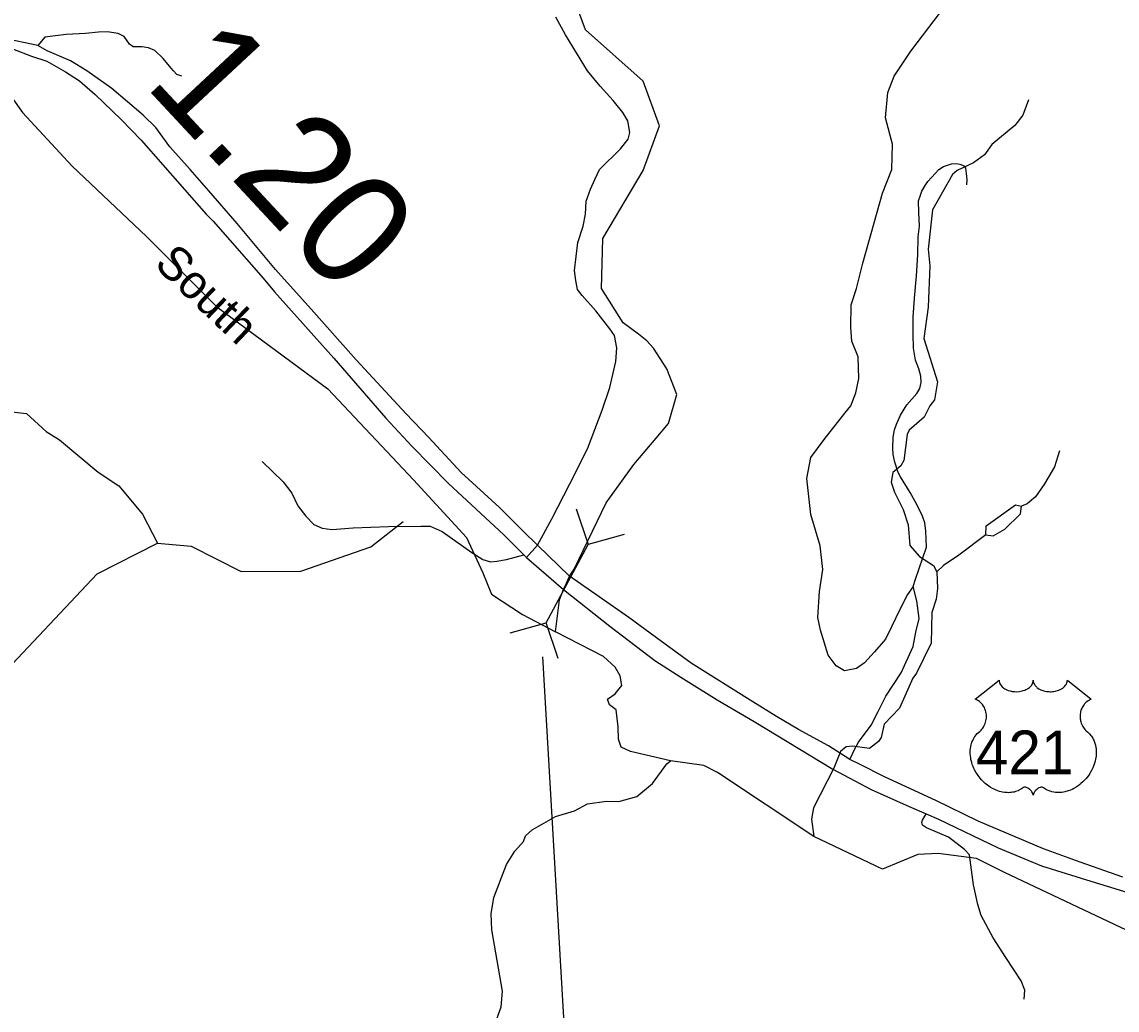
# Model space of a CAD drawing. Extents: x 1248089 to 1457196, y 820910 to 988753.
# Drawn here: x 1281298 to 1286180, y 897474 to 901879 of the extents above; entities that cross this region are included whole.
import ezdxf

# ---------------------------------------------------------------- set-up
doc = ezdxf.new("R2010")
doc.units = 0
for name, color, linetype in [('Exist Hydrographic Creek Single Shore', 7, 'Continuous'), ('Exist Hydrographic Misc Water Feature', 7, 'Continuous'), ('Exist Road Non-System Type 51', 7, 'Continuous'), ('Exist Road Primary US Divided Attributed', 7, 'Continuous'), ('Exist Road Primary US Mileage Hundredths English Label', 7, 'Continuous'), ('Exist Road Primary US Shield Number Label', 7, 'Continuous'), ('Exist Road Primary US Structure Culvert CELL', 7, 'Continuous'), ('Exist Road Primary US Structure Culvert Number Label', 7, 'Continuous'), ('Exist Road Secondary Type 51 Attributed', 7, 'Continuous'), ('Prop Horizontal Alignment Direction Label', 7, 'Continuous'), ('Scratch_Level_4', 7, 'Continuous')]:
    doc.layers.add(name, color=color, linetype=linetype)

msp = doc.modelspace()

# ---------------------------------------------------------------- linework, layer by layer
at = {"layer": 'Exist Hydrographic Creek Single Shore'}
for points in [[(1283676.9, 899160), (1283695.3, 899302.6), (1283712.2, 899349.7), (1283726.1, 899377.8), (1283739.2, 899408.7), (1283759.6, 899439.8), (1283902.4, 899735.6), (1284026.1, 899906.8), (1284125.2, 900023.2), (1284180.1, 900089.7), (1284217.7, 900218.4), (1284172.9, 900332.6), (1284113.6, 900425.1), (1284084.7, 900457), (1284047.1, 900487.3), (1283978.2, 900538), (1283882.2, 900690.9), (1283888.2, 900914.1), (1284067.8, 901217.7), (1284140.1, 901416.5), (1284067.8, 901615.2), (1283810.2, 901844.7), (1283756.1, 901993.5)], [(1281213.1, 901599.2), (1281301.3, 901474.9), (1281521.8, 901237), (1281853.7, 900922.5), (1282167.4, 900608.8), (1282661.9, 900244.4), (1283043.6, 899838.1), (1283280, 899581.5), (1283352.3, 899423.9), (1283391.4, 899328.4), (1283529.5, 899238.1), (1283676.9, 899160)], [(1286222.3, 897830.6), (1285678.3, 898087.7), (1285553.3, 898150.1), (1285382.6, 898172), (1285292.1, 898167.6), (1285134.5, 898101.9), (1284828.2, 898248.4), (1284399.2, 898533.2), (1284338.4, 898565), (1284189.9, 898584.6), (1284011.5, 898627.1), (1283969.7, 898646), (1283958.2, 898682.1), (1283956.7, 898737.1), (1283946.6, 898812.2), (1283917.7, 898835.4), (1283909, 898860), (1283942.3, 898884.5), (1283972.6, 898920.7), (1283965.4, 898964.1), (1283942.3, 899003.1), (1283890.2, 899050.8), (1283676.9, 899160)]]:
    msp.add_lwpolyline(points, dxfattribs=at)
at = {"layer": 'Exist Hydrographic Misc Water Feature'}
for points in [[(1285785.3, 901531.8), (1285759.7, 901464.2), (1285724.5, 901417.3), (1285622.3, 901333.2), (1285589.2, 901286.2), (1285540.3, 901251.1), (1285467.4, 901217.2), (1285446.9, 901199.6), (1285357.1, 901041.4), (1285338.7, 900866.1), (1285344.9, 900792.2), (1285338.4, 900607.6), (1285319, 900468.5), (1285380.3, 900274.4), (1285366.3, 900195.1), (1285345.6, 900167.6), (1285320.4, 900118), (1285252.9, 900059.4), (1285244.4, 900039.9), (1285229.5, 899923.7), (1285216.9, 899900.1), (1285180.2, 899871.3), (1285173.2, 899827.1), (1285188, 899782.5), (1285226.2, 899706.2), (1285248.5, 899637.7), (1285256.3, 899544.7), (1285299.2, 899496.3), (1285362.2, 899456.5), (1285377.5, 899428.3)], [(1281226.1, 900144.2), (1281318, 900134.1), (1281405.9, 900053.7), (1281465.1, 900016.3), (1281637.7, 899871.7), (1281730.3, 899811.6), (1281835.3, 899684.7), (1281902.2, 899555.4)], [(1285923.1, 899967.2), (1285901.3, 899895.5), (1285857.5, 899820.8), (1285816, 899761.7), (1285779.3, 899730.4), (1285755, 899721.1)], [(1285595.8, 899592.9), (1285596.7, 899633.1), (1285727, 899725.8), (1285755, 899721.1)], [(1285595.8, 899592.9), (1285627.7, 899588.2), (1285680.4, 899618.3), (1285750.2, 899686.7), (1285755, 899721.1)], [(1280203.2, 896543), (1280232.2, 896703.2), (1280253.1, 897244.5), (1280129.2, 897614.7), (1280134.2, 897798.4), (1280216.1, 898111.9), (1280304.2, 898261.1), (1280500.1, 898447.6), (1281136.2, 898891.1), (1281633.1, 899419.6), (1281902.2, 899555.4), (1282053.2, 899542.5), (1282275.2, 899429.7), (1282542.2, 899430.9), (1282853.2, 899539.6), (1282998.2, 899651.6)], [(1285595.8, 899592.9), (1285475.4, 899501.8), (1285406.2, 899455.6), (1285377.5, 899428.3)], [(1285377.5, 899428.3), (1285379.7, 899353.5), (1285374.5, 899306), (1285355.1, 899246.5), (1285351.8, 899110.3), (1285286.3, 898976.2), (1285269.8, 898954.4), (1285210.5, 898819.4), (1285142.7, 898749.3), (1285129.2, 898689.7), (1285116.8, 898671.9), (1285076.1, 898640.7), (1285000.2, 898650.4), (1284972.1, 898647.7), (1284947.6, 898627.6), (1284917.7, 898552.8), (1284827.2, 898376.4), (1284818, 898325), (1284828.2, 898248.4)], [(1283363.7, 897289.7), (1283434.6, 897488.5), (1283440.3, 897558.1), (1283393, 897831.5), (1283390.7, 897903.8), (1283402.5, 897975.8), (1283458.2, 898122.4), (1283495.6, 898183.2), (1283534.7, 898225.9), (1283543.3, 898250.3), (1283572.1, 898277.7), (1283677.5, 898337.2), (1283762.2, 898362.5), (1283819.1, 898393.4), (1283903.5, 898405.7), (1283959.5, 898403.7), (1284039.9, 898425.9), (1284109.5, 898484.4), (1284173.7, 898572.6), (1284189.9, 898584.6)]]:
    msp.add_lwpolyline(points, dxfattribs=at)
at = {"layer": 'Exist Road Non-System Type 51'}
msp.add_line((1283496.3, 899493.3), (1283535.5, 899503.7), dxfattribs=at)
for points in [[(1285272, 899362.3), (1285246.1, 899327.3), (1285210, 899257.6), (1285176.4, 899185.2), (1285148, 899128.3), (1285098.9, 899071.5), (1285055, 899022.4), (1285018.9, 898996.5), (1284964.7, 898986.2), (1284928.5, 899009.5), (1284892.3, 899056), (1284858.8, 899167.1), (1284845.9, 899224), (1284853.6, 899340.3), (1284869.1, 899438.5), (1284856.2, 899544.4), (1284814.9, 899684), (1284796.8, 899844.2), (1284814.9, 899937.3), (1284874.3, 900017.4), (1284967.2, 900135), (1284993.1, 900168.6), (1285016.3, 900225.4), (1285029.2, 900290), (1285026.6, 900385.7), (1284998.2, 900455.5), (1284993.1, 900517.5), (1284995.6, 900618.3), (1285018.9, 900690.6), (1285047.3, 900804.3), (1285135, 901115.5), (1285176.3, 901221.4), (1285178.9, 901335.1), (1285147.9, 901451.4), (1285158.2, 901565.2), (1285186.6, 901637.5), (1285261.5, 901748.6), (1285393, 901922.9)], [(1282011.3, 901638.2), (1281989.4, 901644.3), (1281973.8, 901660.9), (1281962.9, 901673.1), (1281928.5, 901717), (1281891, 901751.8), (1281862.9, 901763.9), (1281833.3, 901768.5), (1281794.2, 901768.5), (1281777, 901780.6), (1281753.6, 901813.9), (1281727, 901827.5), (1281677.4, 901834.7), (1281639.9, 901833.2), (1281581.4, 901827.5), (1281494.8, 901822.7), (1281400.5, 901812), (1281369.6, 901774.5)], [(1285011.1, 898639.1), (1285027.3, 898668.2), (1285084.6, 898744.2), (1285115.9, 898804.8), (1285149, 898872.9), (1285217.2, 898977.6), (1285272, 899095.7), (1285283.1, 899158.7), (1285298.4, 899220.4), (1285287.7, 899298.6), (1285272, 899362.3), (1285281.4, 899395.6), (1285330.4, 899537.6), (1285327.9, 899609.7), (1285322.6, 899645.9), (1285313.2, 899676.1), (1285288.2, 899728.6), (1285257.3, 899781.2), (1285214.7, 899852.1), (1285205, 899870.3), (1285189.9, 899916.7), (1285182.6, 899950.8), (1285181.2, 899978.9), (1285182.2, 900028.9), (1285188.8, 900060.8), (1285197.4, 900086.6), (1285214.2, 900126.3), (1285243.1, 900171.8), (1285265.6, 900197.3), (1285288.1, 900222.9), (1285300.6, 900244.7), (1285307.1, 900272.5), (1285305.7, 900300.6), (1285296.3, 900332.8), (1285281.1, 900371.1), (1285272.2, 900425.3), (1285271.4, 900487.4), (1285270.9, 900563.4), (1285276.6, 900647.4), (1285286.6, 900747.2), (1285292.5, 900841.2), (1285294.1, 900921.2), (1285299.1, 900969.1), (1285296.3, 901029.2), (1285295.3, 901081.3), (1285301.8, 901103.2), (1285310.2, 901125), (1285324.7, 901150.7), (1285337.1, 901168.5), (1285386.2, 901221.5), (1285406.5, 901235.1), (1285442.7, 901246.4), (1285462.8, 901248), (1285478.7, 901245.7), (1285490.6, 901241.5), (1285496.6, 901237.3), (1285504.4, 901227.2), (1285507.9, 901203.1), (1285511.3, 901175), (1285508.9, 901153)], [(1282368.9, 899919.7), (1282462.6, 899828.8), (1282501.6, 899778.8), (1282528.2, 899722.8), (1282564.1, 899675.8), (1282600, 899639.5), (1282635.9, 899622.8), (1282681.2, 899616.7), (1282774.9, 899623.6), (1282932.7, 899629.6), (1283076.3, 899631.1), (1283118.5, 899631.1), (1283171.6, 899608.4), (1283304.3, 899513.7), (1283352.8, 899483.4), (1283387.1, 899472.8), (1283415.2, 899475.9), (1283458.9, 899483.4), (1283496.3, 899493.3)], [(1284989.4, 898590.5), (1285010.7, 898638.5), (1285011.1, 898639.1)], [(1285309.5, 898311), (1285312.6, 898320.1), (1285329.7, 898348.7)], [(1285765.5, 897523.3), (1285768.6, 897562.7), (1285753, 897605.1), (1285684.3, 897708.1), (1285628.1, 897796), (1285575, 897895.9), (1285559.4, 897944.4), (1285540.6, 898032.3), (1285521.9, 898165.6), (1285500, 898189.8), (1285428.2, 898244.3), (1285331.4, 898286.8), (1285312.6, 898298.9), (1285309.5, 898311)]]:
    msp.add_lwpolyline(points, dxfattribs=at)
at = {"layer": 'Exist Road Primary US Divided Attributed'}
for points in [[(1283596.7, 899546.8), (1283532.3, 899609.2), (1283427.7, 899715.2), (1283256.7, 899870.7), (1283112.3, 900026.5), (1283010.7, 900132.5), (1282787.7, 900372.7), (1282587.5, 900599.1), (1282428.3, 900776.3), (1282258, 900980), (1282131.5, 901126.2), (1282048.8, 901220.9), (1281958.2, 901322.4), (1281895.7, 901408.7), (1281837.9, 901463.3), (1281699, 901582.2), (1281588.1, 901660.9), (1281514.7, 901706.4), (1281410, 901750.9), (1281369.6, 901774.5), (1281305.4, 901787.4), (1281077.4, 901835.9), (1280904.1, 901867.7), (1280747.9, 901873.8)], [(1280747.9, 901873.8), (1280941.5, 901830.6), (1281116.5, 901797.3), (1281255.4, 901759.4), (1281341.3, 901726.1), (1281409.3, 901703.9), (1281492.8, 901657.1), (1281555.3, 901616.2), (1281624, 901555.7), (1281741.1, 901445.1), (1281830.1, 901351.9), (1282119.7, 901022.1), (1282150.3, 900990.6), (1282373.6, 900736.9), (1282423.6, 900676.3), (1282689, 900380.2), (1282920.2, 900112.8), (1283035.7, 899988.6), (1283199.7, 899821.2), (1283446.4, 899592.5), (1283547.1, 899491.8)], [(1286205.9, 898067.1), (1286015.4, 898133.8), (1285853, 898192.8), (1285561.7, 898316.6), (1285372, 898407.9), (1285143.6, 898514.7), (1285034.9, 898568.3), (1284989.4, 898590.5), (1284894.1, 898651.8), (1284759.8, 898724.5), (1284662.2, 898782.9), (1284556.8, 898848.7), (1284281.9, 899021.4), (1284127.3, 899133.6), (1284003.5, 899224.3), (1283739.2, 899408.7), (1283596.7, 899546.8)], [(1283547.1, 899491.8), (1283712.2, 899349.7), (1283919.6, 899185), (1284119.5, 899032), (1284235.9, 898958.9), (1284398.2, 898857.1), (1284563.2, 898760.9), (1284912.9, 898548.8), (1285084.6, 898457.9), (1285253.3, 898382.2), (1285329.7, 898348.7), (1285384.5, 898324.6), (1285650, 898197.4), (1285843.6, 898117.1), (1286063.3, 898049.3), (1286282, 897982.7)]]:
    msp.add_lwpolyline(points, dxfattribs=at)
at = {"layer": 'Exist Road Primary US Structure Culvert CELL'}
for p, q in [((1283769, 899708.2), (1283822, 899550.3)), ((1283982.6, 899594.7), (1283822, 899550.3)), ((1283635.8, 899200), (1283822, 899550.3)), ((1283475.2, 899155.6), (1283635.8, 899200)), ((1283688.8, 899042.1), (1283635.8, 899200))]:
    msp.add_line(p, q, dxfattribs=at)
at = {"layer": 'Exist Road Primary US Structure Culvert Number Label'}
msp.add_line((1283618.8, 899049.4), (1283808.5, 895769.9), dxfattribs=at)
at = {"layer": 'Exist Road Secondary Type 51 Attributed'}
for points in [[(1283596.7, 899546.8), (1283660.7, 899663.4), (1283740.4, 899820.6), (1283819.7, 899976.6), (1283885, 900148.2), (1283918.8, 900249.7), (1283945.3, 900365.8), (1283950.2, 900426.2), (1283940.5, 900481.8), (1283918.8, 900510.8), (1283856.3, 900591.7), (1283796, 900659.3), (1283774.2, 900685.9), (1283767, 900727), (1283762.1, 900770.5), (1283776.6, 900896.3), (1283800.8, 900968.8), (1283810.4, 901022), (1283812.9, 901080), (1283832.2, 901133.2), (1283851.5, 901176.7), (1283873.1, 901221.4), (1283967.3, 901313.2), (1284001.1, 901356.8), (1284008.3, 901385.8), (1283998.7, 901439), (1283976.9, 901475.2), (1283933.5, 901528.4), (1283875.5, 901593.7), (1283819.9, 901661.4), (1283721.3, 901822.5), (1283677.8, 901899.9)], [(1283547.1, 899491.8), (1283596.7, 899546.8)]]:
    msp.add_lwpolyline(points, dxfattribs=at)
at = {"layer": 'Prop Horizontal Alignment Direction Label'}
msp.add_lwpolyline([(1285654.5, 898944.3), (1285654.8, 898939.9), (1285655.9, 898934.6), (1285656.7, 898931.9), (1285659.1, 898926.8), (1285663.2, 898920.7), (1285668.8, 898914.7), (1285675.1, 898909.5), (1285679.4, 898906.8), (1285686.6, 898902.9), (1285694.9, 898899.4), (1285704, 898896.8), (1285713.4, 898894.9), (1285723.6, 898893.8), (1285733.7, 898893.6), (1285744.6, 898894.4), (1285756.7, 898896.7), (1285762.3, 898898.2), (1285768.5, 898900.3), (1285774.3, 898902.7), (1285780.6, 898906.1), (1285785.7, 898909.3), (1285789.7, 898912.2), (1285795.3, 898917.6), (1285799.8, 898923.2), (1285801.7, 898926.4), (1285803.3, 898929.4), (1285805.5, 898935.8), (1285806.2, 898938.6), (1285806.6, 898944.5), (1285807, 898939.5), (1285807.5, 898936.5), (1285808.3, 898933.5), (1285809.6, 898930.2), (1285811.8, 898925.7), (1285814.3, 898922), (1285819.1, 898916.4), (1285822, 898913.6), (1285824.7, 898911.4), (1285831.9, 898906.4), (1285840.4, 898902.2), (1285844.5, 898900.4), (1285848.8, 898898.8), (1285854.2, 898897.2), (1285859.8, 898895.9), (1285865.3, 898895), (1285870.9, 898894.1), (1285876.7, 898893.7), (1285881.4, 898893.6), (1285887.2, 898893.6), (1285892.5, 898894), (1285898, 898894.6), (1285904, 898895.6), (1285908.9, 898896.7), (1285915.3, 898898.3), (1285921, 898900.4), (1285926.1, 898902.6), (1285932.7, 898906.1), (1285938, 898909.4), (1285941.9, 898912.5), (1285946.6, 898916.8), (1285951, 898921.9), (1285953.6, 898925.6), (1285955.4, 898929.4), (1285957.1, 898933.5), (1285958.1, 898937.7), (1285958.6, 898941.4), (1285958.7, 898944.6), (1286065, 898859.9), (1286062.5, 898859), (1286056.7, 898856.1), (1286052.1, 898853.4), (1286044.8, 898848.3), (1286041.7, 898845.5), (1286038.5, 898842.5), (1286035.6, 898839.4), (1286033.1, 898836.4), (1286030, 898832.2), (1286027.3, 898827.9), (1286024.6, 898823.2), (1286022.6, 898819.1), (1286019.3, 898810.6), (1286017.8, 898805.2), (1286016.8, 898800.6), (1286015.5, 898791.1), (1286015.2, 898786.6), (1286015.2, 898782.1), (1286015.4, 898777.4), (1286015.9, 898772.9), (1286016.7, 898768.2), (1286017.4, 898764), (1286018.8, 898758.9), (1286020.6, 898753), (1286023, 898747.3), (1286027.8, 898738.1), (1286034.1, 898728.7), (1286038.5, 898723.4), (1286042.9, 898718.9), (1286049.5, 898713.3), (1286053, 898710.2), (1286057.1, 898706.1), (1286063.8, 898698.4), (1286066.5, 898694.8), (1286069.2, 898690.7), (1286071.7, 898686.5), (1286074.2, 898681.9), (1286076.2, 898678), (1286080, 898668.9), (1286082.7, 898660), (1286083.9, 898655.4), (1286085.9, 898645), (1286086.7, 898639.8), (1286087.5, 898629.6), (1286087.5, 898617.3), (1286086.6, 898605.6), (1286084.4, 898592), (1286082.6, 898583.8), (1286079.8, 898574.4), (1286077.1, 898566.1), (1286072.2, 898554), (1286067.9, 898545.2), (1286062.3, 898534.9), (1286058.5, 898528.7), (1286054, 898522.1), (1286048.5, 898514.4), (1286041.9, 898506.2), (1286034.1, 898497.6), (1286027.7, 898491.3), (1286019.5, 898483.9), (1286014.4, 898479.7), (1286007.3, 898474.3), (1285997.5, 898467.8), (1285987.8, 898462.2), (1285979.6, 898458), (1285972.3, 898454.9), (1285962.9, 898451.3), (1285947.2, 898446.9), (1285941.5, 898445.8), (1285934.7, 898444.7), (1285928.4, 898444.1), (1285922.2, 898443.7), (1285913.9, 898443.7), (1285905.7, 898444.4), (1285897.9, 898445.5), (1285889.8, 898447.2), (1285881.4, 898449.7), (1285873.7, 898452.7), (1285865.9, 898456.6), (1285852.7, 898464.8), (1285848.9, 898466.9), (1285846.8, 898467.4), (1285841.7, 898467.7), (1285837, 898466.7), (1285832.1, 898464.7), (1285829.1, 898463.1), (1285825.2, 898460.6), (1285822.2, 898458.2), (1285818.5, 898454.7), (1285816, 898451.8), (1285814.1, 898449.6), (1285810.4, 898443.7), (1285809.1, 898441), (1285807.7, 898437.4), (1285806.5, 898432.1), (1285804.8, 898438.8), (1285802.9, 898443.2), (1285800.6, 898446.9), (1285798.3, 898450.3), (1285794.6, 898454.5), (1285791.2, 898457.7), (1285787.2, 898461), (1285783, 898463.6), (1285779.5, 898465.3), (1285776.4, 898466.5), (1285772.6, 898467.5), (1285769.4, 898467.7), (1285766.9, 898467.7), (1285763.3, 898466.9), (1285758.5, 898463.4), (1285754, 898460.3), (1285749, 898457.2), (1285743.1, 898454), (1285738.8, 898452), (1285733.6, 898450), (1285727.6, 898448), (1285721.1, 898446.3), (1285714.3, 898445), (1285708.4, 898444.1), (1285702.1, 898443.5), (1285696.4, 898443.3), (1285690.4, 898443.4), (1285684.8, 898443.8), (1285678.4, 898444.4), (1285670.3, 898445.6), (1285663.7, 898447.1), (1285656.7, 898449), (1285649.4, 898451.2), (1285641.7, 898454.2), (1285632.1, 898458.4), (1285625.3, 898461.8), (1285614.7, 898467.9), (1285602.3, 898476.5), (1285592.9, 898484.1), (1285586.1, 898490.3), (1285575.9, 898500.6), (1285570, 898507.4), (1285560.7, 898519.4), (1285554.7, 898528.1), (1285550.9, 898534.5), (1285545.2, 898544.8), (1285542.1, 898551.3), (1285538.1, 898560.7), (1285534.9, 898569.3), (1285532.3, 898577.5), (1285530.9, 898582.7), (1285528.9, 898591.8), (1285527.7, 898598.3), (1285526.5, 898607.1), (1285525.8, 898616.5), (1285525.7, 898625.1), (1285525.9, 898632.3), (1285526.7, 898640.6), (1285528.1, 898649.5), (1285529.8, 898657.1), (1285531.4, 898662.5), (1285533.6, 898669.2), (1285536.6, 898676.5), (1285540.1, 898683.6), (1285543.5, 898689.4), (1285547.7, 898695.7), (1285551.8, 898701), (1285557.2, 898706.9), (1285562.9, 898712.3), (1285568.1, 898716.5), (1285574.2, 898722.6), (1285577.4, 898726.2), (1285581.3, 898731.3), (1285584.4, 898736), (1285586.8, 898740.2), (1285590, 898746.4), (1285592, 898751.1), (1285594.4, 898758.2), (1285595.7, 898763.3), (1285596.9, 898769.7), (1285597.7, 898775.8), (1285598, 898783.4), (1285597.9, 898789.7), (1285597, 898797), (1285595.7, 898804.1), (1285594, 898810.2), (1285591.4, 898817.3), (1285588.9, 898822.4), (1285584.9, 898829.4), (1285580.3, 898835.9), (1285575.7, 898841.1), (1285571, 898845.8), (1285566.4, 898849.4), (1285562.1, 898852.4), (1285556.7, 898855.7), (1285551.5, 898858.3), (1285548.3, 898859.6)], close=True, dxfattribs=at)

# ---------------------------------------------------------------- texts
at = {"layer": 'Exist Road Primary US Mileage Hundredths English Label'}
msp.add_text('1.20', height=500, rotation=312.9475, dxfattribs=at).set_placement((1281838.6, 901600.2))
at = {"layer": 'Exist Road Primary US Shield Number Label'}
msp.add_text('421', height=195, dxfattribs=at).set_placement((1285550.7, 898525.5))
at = {"layer": 'Scratch_Level_4'}
msp.add_text('South', height=150, rotation=316.3876, dxfattribs=at).set_placement((1281882.8, 900793.2))

doc.saveas('drawing.dxf')
